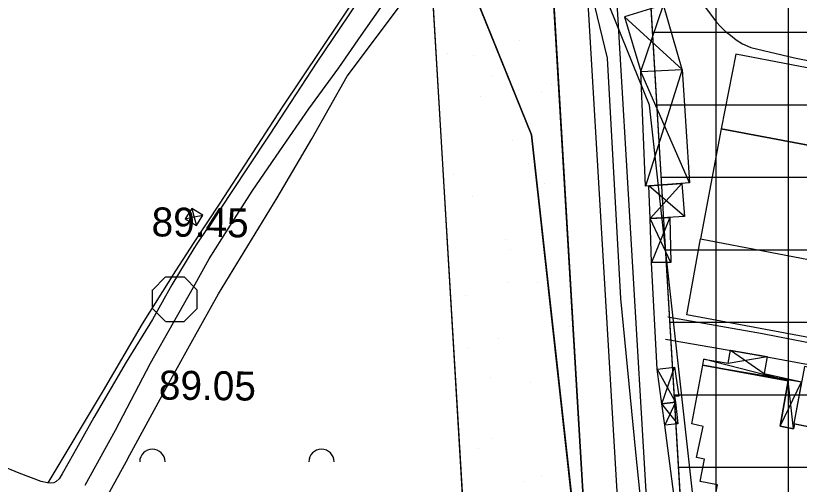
# Model space of a CAD drawing. Extents: x 417995 to 421451, y 4454518 to 4458015.
# Drawn here: x 419676.7 to 419838.9, y 4455453.2 to 4455550.2 of the extents above; entities that cross this region are included whole.
import ezdxf

# ---------------------------------------------------------------- set-up
doc = ezdxf.new("R2010")
doc.units = 0
for name, color, linetype in [('ADA', 7, 'Continuous'), ('ADAKENARI', 7, 'Continuous'), ('B_Imalat', 7, 'Continuous'), ('B_Sundurma', 7, 'Continuous'), ('B_Ticari', 7, 'Continuous'), ('KALDIRIM_FAT', 7, 'Continuous'), ('PL_AYA_PARK_DINLENME', 7, 'Continuous'), ('PL_KA_TARIM_ALANI', 7, 'Continuous'), ('PL_TİCARET', 7, 'Continuous'), ('S_Meyvalik', 7, 'Continuous'), ('Sinir_Cit_bir_taraf', 7, 'Continuous'), ('Sinir_Duvar_tek_tarafa_ait', 7, 'Continuous'), ('Sinir_itirazli_Mulkiyet', 7, 'Continuous'), ('Sinir_Tel_bir_taraf', 7, 'Continuous'), ('TR_TARIMALANI', 7, 'Continuous'), ('TRFAT_PARKALANI', 7, 'Continuous'), ('TRFAT_TİCARET', 7, 'Continuous'), ('Y_Kot_Noktasi', 7, 'Continuous'), ('Y_Yol_Kotu', 7, 'Continuous'), ('Yol_Sose', 7, 'Continuous'), ('Yol_Toprak_Kesik', 7, 'Continuous')]:
    doc.layers.add(name, color=color, linetype=linetype)

msp = doc.modelspace()

# ---------------------------------------------------------------- linework, layer by layer
at = {"layer": 'ADA'}
msp.add_line((419783.44, 4455525.52), (419756.46, 4455592.19), dxfattribs=at)
at = {"layer": 'ADAKENARI'}
for p, q in [((419806.71, 4455576.4), (419815.93, 4455422.24)), ((419787.49, 4455562.77), (419795.99, 4455420.6)), ((419762.54, 4455561.28), (419771.07, 4455418.55))]:
    msp.add_line(p, q, dxfattribs=at)
at = {"layer": 'B_Imalat'}
for points in [[(419825.74, 4455542.25), (419822.75, 4455526.78), (419880.38, 4455515.95), (419883.39, 4455531.22)], [(419822.75, 4455526.78), (419818.45, 4455503.99), (419876.12, 4455492.98), (419880.38, 4455515.95)], [(419876.12, 4455492.98), (419873.37, 4455477.55), (419815.64, 4455488.29), (419818.45, 4455503.99)]]:
    msp.add_lwpolyline(points, close=True, dxfattribs=at)
at = {"layer": 'B_Sundurma'}
for p, q in [((419806.07, 4455538.6), (419810.79, 4455552.43)), ((419802.73, 4455549.96), (419814.68, 4455539.02)), ((419816.18, 4455515.61), (419806.07, 4455538.6)), ((419814.68, 4455539.02), (419807.04, 4455514.94)), ((419815.12, 4455508.61), (419807.77, 4455515)), ((419814.62, 4455515.49), (419808.02, 4455508.24)), ((419713.14, 4455510.28), (419713.64, 4455508.43)), ((419711.79, 4455508.17), (419713.64, 4455508.54)), ((419713.64, 4455508.54), (419715.43, 4455508.9)), ((419713.64, 4455508.43), (419714.09, 4455506.75)), ((419812.08, 4455508.45), (419808.34, 4455499.1)), ((419812.29, 4455499.15), (419808.02, 4455508.24)), ((419824.65, 4455481.01), (419831.62, 4455476.18)), ((419824.17, 4455478.26), (419832.24, 4455479.66)), ((419818.93, 4455477.9), (419839.38, 4455474.45)), ((419836.57, 4455474.63), (419819.12, 4455479.13)), ((419809.45, 4455477.07), (419813.25, 4455470.25)), ((419810.47, 4455469.9), (419813.09, 4455477.48)), ((419834.97, 4455465.25), (419839.38, 4455474.45)), ((419837.71, 4455464.71), (419836.57, 4455474.63)), ((419813.79, 4455465.76), (419810.47, 4455469.9)), ((419813.25, 4455470.25), (419811.1, 4455465.48))]:
    msp.add_line(p, q, dxfattribs=at)
for points in [[(419802.73, 4455549.96), (419806.07, 4455538.6), (419814.68, 4455539.02), (419810.79, 4455552.43)], [(419814.68, 4455539.02), (419816.18, 4455515.61), (419807.04, 4455514.94), (419806.07, 4455538.6)], [(419814.62, 4455515.49), (419815.12, 4455508.61), (419808.02, 4455508.24), (419807.77, 4455515)], [(419713.14, 4455510.28), (419711.79, 4455508.17), (419714.09, 4455506.75), (419715.43, 4455508.9)], [(419812.08, 4455508.45), (419812.29, 4455499.15), (419808.34, 4455499.1), (419808.02, 4455508.24)], [(419818.93, 4455477.9), (419819.12, 4455479.13), (419824.17, 4455478.26), (419824.65, 4455481.01), (419832.24, 4455479.66), (419831.62, 4455476.18), (419839.38, 4455474.45), (419837.8, 4455465.78), (419837.91, 4455465.76), (419837.71, 4455464.71), (419834.97, 4455465.25), (419836.57, 4455474.63), (419818.93, 4455477.9)], [(419810.47, 4455469.9), (419809.45, 4455477.07), (419813.09, 4455477.48), (419813.97, 4455471.48), (419813.09, 4455471.4), (419813.25, 4455470.25)], [(419813.25, 4455470.25), (419813.79, 4455465.76), (419811.1, 4455465.48), (419810.47, 4455469.9)]]:
    msp.add_lwpolyline(points, close=True, dxfattribs=at)
at = {"layer": 'B_Ticari'}
for points in [[(419849.73, 4455463.42), (419845.01, 4455438.44), (419820.07, 4455443.11), (419821.97, 4455453.13), (419818.39, 4455453.81), (419819.3, 4455458.4), (419817.63, 4455458.78), (419818.98, 4455465.21), (419816.69, 4455465.74), (419818.93, 4455477.9), (419836.57, 4455474.63), (419834.97, 4455465.25), (419837.71, 4455464.71), (419837.71, 4455464.71), (419837.91, 4455465.76)], [(419849.73, 4455463.42), (419851.8, 4455475.33), (419839.95, 4455477.6), (419837.8, 4455465.78)]]:
    msp.add_lwpolyline(points, close=True, dxfattribs=at)
at = {"layer": 'KALDIRIM_FAT'}
for p, q in [((419794.06, 4455570.15), (419802.97, 4455421.18)), ((419800.05, 4455570.51), (419808.95, 4455421.67))]:
    msp.add_line(p, q, dxfattribs=at)
at = {"layer": 'PL_AYA_PARK_DINLENME'}
for points in [[(420013.63, 4456854.22), (420021.56, 4456763.74), (419972.35, 4456528.79), (419896.15, 4456444.66), (419851.71, 4456390.68), (419781.86, 4456219.24), (419743.76, 4456181.14), (419715.18, 4456046.21), (419900.92, 4456001.76), (419824.72, 4455719.19), (419823.13, 4455660.45), (419756.46, 4455592.19), (419783.44, 4455525.52), (419794.56, 4455425.51), (419778.68, 4455323.91), (419819.96, 4455165.16), (419792.54, 4455014.98)], [(419884.24, 4455014.01), (419916.83, 4455187.99), (419837.29, 4455197.86), (419804.18, 4455325.18), (419819.77, 4455424.95), (419807.91, 4455531.7), (419785.76, 4455586.42), (419835.59, 4455637.43), (419842.19, 4455646.09), (419927.54, 4456021.09), (419744.69, 4456064.85), (419766.68, 4456168.71), (419803.1, 4456205.13), (419873.42, 4456377.73), (419915.08, 4456428.31), (419995.43, 4456517.04), (420046.79, 4456762.24), (420038.67, 4456854.78)], [(419804.4, 4455678.61), (419776.71, 4455623), (419768.21, 4455605.99), (419766.74, 4455602.8), (419765.22, 4455598.83), (419763.96, 4455594.76), (419762.97, 4455590.63), (419762.84, 4455589.82), (419762.4, 4455587.24), (419762.26, 4455586.44), (419761.82, 4455582.21), (419761.65, 4455577.95), (419761.75, 4455574.44), (419762.54, 4455561.28), (419771.07, 4455418.55), (419772.93, 4455400.8), (419770.22, 4455288.15), (419798.46, 4455144.95), (419791.07, 4455126.52), (419788.42, 4455109.34), (419786.36, 4455074.3), (419779.83, 4455031.69), (419779.71, 4455015.11)], [(419822.71, 4455151.21), (419795.28, 4455290.29), (419797.57, 4455385.64), (419797.88, 4455390.78), (419798.11, 4455400.41), (419795.99, 4455420.6), (419787.49, 4455562.77), (419786.85, 4455573.45), (419786.73, 4455575.53), (419786.67, 4455577.82), (419786.77, 4455580.43), (419787.04, 4455583.03), (419787.48, 4455585.61), (419788.09, 4455588.16), (419788.86, 4455590.66), (419789.8, 4455593.1), (419790.75, 4455595.18), (419799.07, 4455611.82), (419803.43, 4455620.54), (419827.12, 4455668.19)]]:
    msp.add_lwpolyline(points, dxfattribs=at)
at = {"layer": 'PL_KA_TARIM_ALANI'}
for p, q in [((419783.44, 4455525.52), (419756.46, 4455592.19)), ((419794.56, 4455425.51), (419783.44, 4455525.52))]:
    msp.add_line(p, q, dxfattribs=at)
at = {"layer": 'PL_TİCARET'}
msp.add_lwpolyline([(419859.33, 4455596.99), (419827.67, 4455610.1), (419827.28, 4455610.21), (419825.79, 4455610.38), (419824.3, 4455610.27), (419822.85, 4455609.88), (419821.51, 4455609.22), (419820.3, 4455608.33), (419819.29, 4455607.23), (419818.5, 4455605.96), (419808.79, 4455586.53), (419808.24, 4455585.34), (419807.77, 4455584.12), (419807.39, 4455582.87), (419807.08, 4455581.6), (419806.86, 4455580.31), (419806.73, 4455579.01), (419806.68, 4455577.7), (419806.71, 4455576.4), (419815.93, 4455422.24)], dxfattribs=at)
at = {"layer": 'S_Meyvalik'}
for centre in [(419704.98, 4455457.87), (419739.98, 4455457.87)]:
    msp.add_arc(centre, 2.62, 360, 180, dxfattribs=at)
at = {"layer": 'Sinir_Cit_bir_taraf'}
msp.add_lwpolyline([(419807.69, 4455316.6), (419809.45, 4455333.09), (419812.58, 4455354.25), (419814.03, 4455364.4), (419815.25, 4455379.83), (419815.63, 4455395.02), (419814.78, 4455436.9), (419811.1, 4455465.48)], dxfattribs=at)
at = {"layer": 'Sinir_Duvar_tek_tarafa_ait'}
msp.add_lwpolyline([(419809.45, 4455477.07), (419808.34, 4455499.1)], dxfattribs=at)
at = {"layer": 'Sinir_itirazli_Mulkiyet'}
for points in [[(419713.37, 4455483.1), (419718.69, 4455492.67), (419730.84, 4455512.51), (419737.97, 4455524.72), (419745.34, 4455537.69), (419756.12, 4455552.05), (419764.3, 4455562.94), (419767.32, 4455566.41), (419768.6, 4455567.37), (419769.42, 4455567.74), (419777.91, 4455568.07), (419783.69, 4455567.6), (419787.32, 4455567.16), (419788.97, 4455566.75), (419789.73, 4455566.51), (419790.34, 4455566.23), (419790.58, 4455566.06), (419791.09, 4455565.45), (419791.79, 4455564.18), (419796.54, 4455552.23), (419799.1, 4455541.39), (419801.92, 4455491.69), (419804.99, 4455459.87), (419809.35, 4455417.46)], [(419699.91, 4455458.54), (419709.16, 4455475.54), (419713.37, 4455483.1)], [(419699.91, 4455458.54), (419694.21, 4455448.19), (419690.29, 4455440.78), (419686.2, 4455431.4), (419682.49, 4455422.44), (419676.89, 4455409.93), (419672.37, 4455401.81), (419667.16, 4455391.83), (419660.33, 4455377.35), (419654.23, 4455363.48), (419649.72, 4455353.39), (419641.83, 4455339.95), (419634.16, 4455326.61), (419622.6, 4455308.56), (419608.82, 4455288.38), (419593.15, 4455266.26), (419576.03, 4455243.49), (419565.15, 4455228.84), (419559.15, 4455219.95), (419556.24, 4455215.19), (419554.46, 4455211.3), (419550.06, 4455200.35), (419544.82, 4455186.59)]]:
    msp.add_lwpolyline(points, dxfattribs=at)
at = {"layer": 'Sinir_Tel_bir_taraf'}
for points in [[(419733.59, 4455670.61), (419734.58, 4455662.9), (419737.35, 4455651.25), (419741.65, 4455637.73), (419747.45, 4455620.94), (419751.81, 4455610.26), (419756.27, 4455602.21), (419761.15, 4455593.31), (419764.81, 4455587.08), (419767.06, 4455582.62), (419757.63, 4455569.22), (419747.88, 4455555.21), (419731.83, 4455531.24), (419718.94, 4455511.4), (419713.58, 4455503.24)], [(419713.58, 4455503.24), (419709.75, 4455497.41), (419702.86, 4455486.44)], [(419702.86, 4455486.44), (419694.8, 4455472.62), (419683.37, 4455453.51)]]:
    msp.add_lwpolyline(points, dxfattribs=at)
at = {"layer": 'TR_TARIMALANI'}
for p, q in [((419705, 4455493.42), (419707.71, 4455496.13)), ((419707.75, 4455496.14), (419711.58, 4455496.14)), ((419714.25, 4455493.42), (419711.54, 4455496.13)), ((419705.04, 4455489.6), (419705.04, 4455493.43)), ((419714.29, 4455489.6), (419714.29, 4455493.43)), ((419707.71, 4455486.88), (419705, 4455489.59)), ((419711.54, 4455486.88), (419714.25, 4455489.59)), ((419707.75, 4455486.89), (419711.58, 4455486.89))]:
    msp.add_line(p, q, dxfattribs=at)
at = {"layer": 'TRFAT_PARKALANI'}
for p, q in [((419780.92, 4455545), (419780.92, 4455545)), ((419766.15, 4455542.4), (419766.15, 4455542.4)), ((419771.56, 4455541.93), (419771.56, 4455541.93)), ((419775.09, 4455537.58), (419775.09, 4455537.58)), ((419787.58, 4455536.02), (419787.58, 4455536.02)), ((419785.46, 4455534.4), (419785.46, 4455534.4)), ((419772.81, 4455533.42), (419772.81, 4455533.42)), ((419779.47, 4455524.44), (419779.47, 4455524.44)), ((419782.86, 4455519.63), (419782.86, 4455519.63)), ((419767.22, 4455517.31), (419767.22, 4455517.31)), ((419786.13, 4455515.46), (419786.13, 4455515.46)), ((419771.35, 4455512.85), (419771.35, 4455512.85)), ((419790.54, 4455511.39), (419790.54, 4455511.39)), ((419778.02, 4455503.87), (419778.02, 4455503.87)), ((419779.05, 4455501.75), (419779.05, 4455501.75)), ((419778.52, 4455495.01), (419778.52, 4455495.01)), ((419784.68, 4455494.89), (419784.68, 4455494.89)), ((419769.9, 4455492.29), (419769.9, 4455492.29)), ((419791.34, 4455485.91), (419791.34, 4455485.91)), ((419776.56, 4455483.31), (419776.56, 4455483.31)), ((419770.16, 4455481.23), (419770.16, 4455481.23)), ((419775.05, 4455475.31), (419775.05, 4455475.31)), ((419783.22, 4455474.33), (419783.22, 4455474.33)), ((419789.82, 4455472.71), (419789.82, 4455472.71)), ((419768.45, 4455471.72), (419768.45, 4455471.72)), ((419789.89, 4455465.35), (419789.89, 4455465.35)), ((419775.11, 4455462.74), (419775.11, 4455462.74)), ((419772.44, 4455460.54), (419772.44, 4455460.54)), ((419785.61, 4455455.04), (419785.61, 4455455.04)), ((419781.77, 4455453.76), (419781.77, 4455453.76))]:
    msp.add_line(p, q, dxfattribs=at)
at = {"layer": 'TRFAT_TİCARET'}
for p, q in [((419821.68, 4455259.79), (419821.68, 4455609.31)), ((419836.68, 4455183.73), (419836.68, 4455606.37)), ((419808.48, 4455546.77), (420188.98, 4455546.77)), ((419809.38, 4455531.77), (420182.35, 4455531.77)), ((419810.28, 4455516.77), (420175.72, 4455516.77)), ((419811.18, 4455501.77), (420192.89, 4455501.77)), ((419812.07, 4455486.77), (420207.08, 4455486.77)), ((419812.97, 4455471.77), (420206.04, 4455471.77)), ((419813.87, 4455456.77), (420205, 4455456.77))]:
    msp.add_line(p, q, dxfattribs=at)
at = {"layer": 'Yol_Sose'}
for points in [[(419766.84, 4455586.86), (419768.06, 4455585.65), (419769.6, 4455584.05), (419769.72, 4455583.76), (419769.71, 4455583.47), (419769.24, 4455582.72), (419766.4, 4455579.2), (419761.18, 4455573.02), (419756.55, 4455566.51), (419749.92, 4455556.86), (419745.49, 4455550.14), (419739, 4455540.58), (419729.32, 4455525.66), (419724.67, 4455518.69), (419718.86, 4455509.94), (419714.17, 4455503.01), (419713.57, 4455502.02)], [(419801.52, 4455576.32), (419805.81, 4455567.78), (419806.3, 4455566.63), (419806.83, 4455565.8), (419807.05, 4455565.49), (419807.33, 4455565.22), (419807.65, 4455565.07), (419808.06, 4455564.98), (419808.53, 4455564.92), (419809.1, 4455564.81), (419809.84, 4455564.38), (419810.93, 4455563.41), (419813.5, 4455560.31), (419816.05, 4455556.58), (419820.46, 4455550.58), (419821.8, 4455548.81), (419822.54, 4455547.99), (419823.55, 4455546.99), (419824.64, 4455546.14), (419825.87, 4455545.19), (419827.16, 4455544.33), (419828.86, 4455543.57), (419837.88, 4455541.46), (419866.85, 4455535.73)], [(419713.49, 4455494.04), (419716.77, 4455499.88), (419721.99, 4455508.14), (419725.63, 4455513.87), (419731.4, 4455522.19), (419737.38, 4455530.93), (419743.61, 4455539.41), (419748.18, 4455546.09), (419754.59, 4455555.19)], [(419713.57, 4455502.02), (419709.01, 4455494.47), (419705.01, 4455487.34), (419699.54, 4455478.5), (419692.85, 4455467.04)], [(419697.34, 4455464.46), (419704.61, 4455478.32), (419709.35, 4455486.71), (419713.49, 4455494.04)], [(419864.12, 4455477.98), (419831.28, 4455484.34), (419811.72, 4455487.83)], [(419811.18, 4455483.27), (419829.56, 4455480.08), (419852.84, 4455475.83), (419871.61, 4455472.43), (419877.6, 4455471.25), (419878.78, 4455470.87), (419879.39, 4455470.52), (419880.13, 4455469.83), (419880.58, 4455469.22), (419880.9, 4455468.57), (419880.95, 4455467.7), (419880.88, 4455466.38), (419877, 4455444.67), (419874.67, 4455434.08), (419874.31, 4455432.74), (419874.06, 4455432.08), (419873.78, 4455431.75), (419873.38, 4455431.6), (419872.43, 4455431.5), (419861.58, 4455433.3), (419832.73, 4455438.67), (419822.1, 4455440.54)], [(419692.85, 4455467.04), (419688.67, 4455459.53), (419686.31, 4455455.37), (419685.69, 4455454.38), (419685.05, 4455453.79), (419684.56, 4455453.51), (419683.97, 4455453.44), (419683.26, 4455453.52), (419681.96, 4455453.78), (419677.44, 4455455.54)], [(419691.1, 4455453.08), (419697.34, 4455464.46)]]:
    msp.add_lwpolyline(points, dxfattribs=at)
at = {"layer": 'Yol_Toprak_Kesik'}
msp.add_lwpolyline([(419677.44, 4455455.54), (419673.75, 4455457.03), (419666.73, 4455460.83), (419645.13, 4455475.5), (419628.48, 4455487.45), (419609.26, 4455500.71), (419596.71, 4455509.45), (419591.74, 4455513.42), (419590.76, 4455514.32), (419590.07, 4455515.11), (419589.61, 4455515.77), (419589.49, 4455516.45), (419589.52, 4455516.66)], dxfattribs=at)

# ---------------------------------------------------------------- texts
at = {"layer": 'Y_Kot_Noktasi'}
msp.add_text('89.05', height=6, rotation=359.3381, dxfattribs=at).set_placement((419706.31, 4455470.77))
at = {"layer": 'Y_Yol_Kotu'}
msp.add_text('89.45', height=6, rotation=359.3381, dxfattribs=at).set_placement((419704.8, 4455504.53))

doc.saveas('drawing.dxf')
